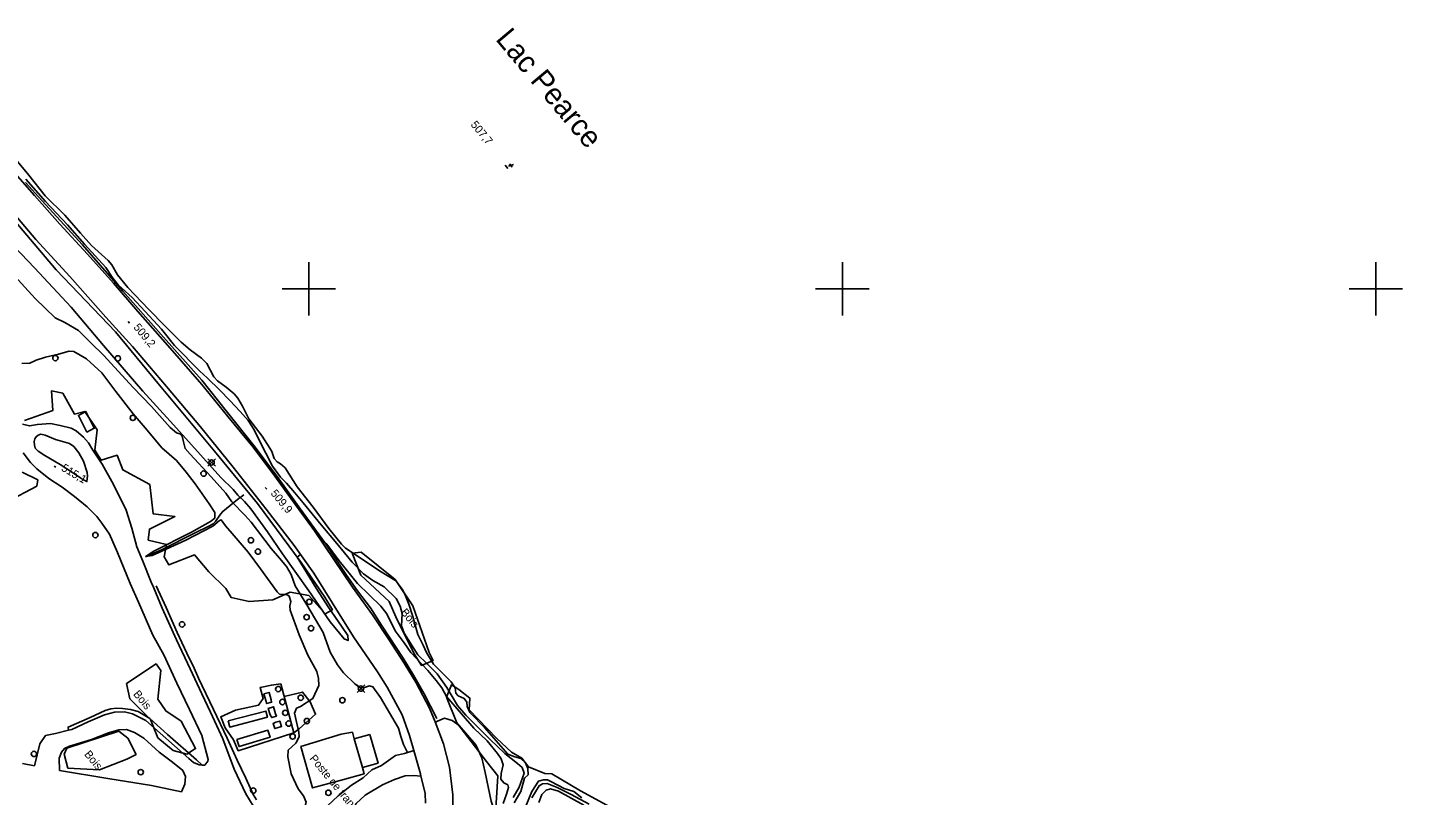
# Model space of a CAD drawing. Extents: x 347312 to 350503, y 6073086 to 6076432.
# Drawn here: x 347995 to 348510, y 6075010 to 6075298 of the extents above; entities that cross this region are included whole.
import ezdxf

# ---------------------------------------------------------------- set-up
doc = ezdxf.new("R2010")
doc.units = 0
for name, color, linetype in [('Level 1', 7, 'Continuous'), ('Level 19', 7, 'Continuous'), ('Level 2', 7, 'Continuous'), ('Level 21', 7, 'Continuous'), ('Level 22', 7, 'Continuous'), ('Level 3', 7, 'Continuous'), ('Level 31', 7, 'Continuous'), ('Level 36', 7, 'Continuous'), ('Level 37', 7, 'Continuous'), ('Level 4', 7, 'Continuous'), ('Level 44', 7, 'Continuous'), ('Level 55', 7, 'Continuous'), ('Level 61', 7, 'Continuous')]:
    doc.layers.add(name, color=color, linetype=linetype)

msp = doc.modelspace()

# ---------------------------------------------------------------- linework, layer by layer
at = {"layer": 'Level 1'}
for points in [[(347984.59, 6075221.05), (347997.12, 6075207.8), (348010.84, 6075193.14), (348022.99, 6075178.77), (348037.8, 6075161.56), (348048.03, 6075150.39), (348056.13, 6075141.43), (348067, 6075129.2), (348071.64, 6075124.81), (348073.37, 6075122.59), (348075.9, 6075120.25), (348078.21, 6075117.51), (348084.45, 6075108.86), (348090.15, 6075100.7), (348095.34, 6075093.3), (348099.94, 6075086.75), (348108.03, 6075075.12)], [(348104.32, 6075105.93), (348104.37, 6075105.97), (348106.68, 6075104.28), (348111.33, 6075098.08), (348118.23, 6075089.54), (348126.98, 6075081.03), (348129.23, 6075078.16), (348132.42, 6075071.8), (348135.76, 6075067.36), (348138.18, 6075063.73), (348144.62, 6075056.88), (348144.62, 6075056.88), (348147.72, 6075053.21), (348149.81, 6075050.42), (348151.64, 6075047.15), (348157.26, 6075040.66), (348161.89, 6075035.34), (348166.79, 6075030.64), (348170.74, 6075025.82), (348172.16, 6075023.81), (348172.85, 6075021.58), (348172.08, 6075018.39), (348171.97, 6075016.16), (348173.09, 6075014.83), (348174.55, 6075014.05), (348174.91, 6075013.15), (348174.12, 6075010.62)], [(348108.03, 6075075.12), (348113.24, 6075068.81), (348114.7, 6075068.17), (348114.57, 6075070.06), (348112.25, 6075073.59), (348107.53, 6075080.44), (348102.7, 6075087.74), (348095.65, 6075099.43), (348096.93, 6075100.39)], [(348186.24, 6075007.47), (348187.35, 6075010.41), (348188.94, 6075012.15), (348190.56, 6075012.59), (348193.6, 6075011.68), (348203.08, 6075006.44)], [(348174.12, 6075010.62), (348172.84, 6075007.15)]]:
    msp.add_lwpolyline(points, dxfattribs=at)
at = {"layer": 'Level 19'}
for points in [[(348102.89, 6075001.73), (348106.99, 6075006.27), (348110.93, 6075010), (348116.04, 6075013.96), (348120.39, 6075016.68), (348123.57, 6075019.71), (348127.24, 6075021.35), (348132.54, 6075025.09), (348135.88, 6075025.77), (348139.33, 6075026.94)], [(348115.57, 6074999.81), (348116.49, 6075004.55), (348117.78, 6075007.06), (348121.1, 6075010.2), (348127.59, 6075014.03), (348132.08, 6075016.13), (348136.13, 6075017.4), (348139.39, 6075017.56), (348142.01, 6075017.35)]]:
    msp.add_lwpolyline(points, dxfattribs=at)
at = {"layer": 'Level 2'}
for points in [[(348176.63, 6075009.34), (348178.79, 6075013.25), (348180.67, 6075018.51), (348179.99, 6075020.57), (348178.16, 6075022.11), (348173.46, 6075025.77), (348168.03, 6075031.1), (348158.91, 6075040.15), (348155.73, 6075043.76), (348153.38, 6075047.81), (348151.72, 6075050.56), (348148.16, 6075055.73), (348144.26, 6075059.54), (348140.84, 6075062.81), (348135.7, 6075070.94), (348134.7, 6075073.71), (348135, 6075078.24), (348134.28, 6075080.98), (348132.78, 6075083.87), (348128.28, 6075088.25), (348123.98, 6075090.65), (348120.49, 6075093.2), (348116.28, 6075097.55), (348110.48, 6075104.58), (348104.6, 6075111.54), (348097.88, 6075119.8), (348094.71, 6075123.56), (348091.67, 6075127.16), (348089.31, 6075129.32), (348086.4, 6075133.56), (348081.32, 6075143.2), (348079.46, 6075147.13), (348077.21, 6075150.58), (348074.23, 6075153.96), (348070.43, 6075158.13), (348066.69, 6075161.93), (348061.84, 6075166.56), (348059.15, 6075169.11), (348049.65, 6075178.78), (348044.7, 6075184.79), (348038.58, 6075191.41), (348033.79, 6075196.76), (348029.87, 6075200.15), (348028.52, 6075201.42), (348026.55, 6075203.91), (348023.83, 6075207.92), (348015.85, 6075216.73), (348009.48, 6075223.95), (348001.28, 6075232.71), (347993.92, 6075241.11)], [(347987.21, 6075207.57), (347997.35, 6075196.36), (348004.93, 6075189.12), (348008.47, 6075187.29), (348013.66, 6075184.3), (348018.13, 6075179.8), (348023.16, 6075174.95), (348033.97, 6075163.09), (348040.97, 6075155.91)], [(348027.65, 6075161.46), (348022.38, 6075168.48), (348016.6, 6075173.75), (348011.92, 6075176.47), (348010.19, 6075176.62), (348006.2, 6075175.53), (348001.25, 6075174.31), (347997.76, 6075173.25), (347995.43, 6075172.08), (347992.45, 6075171.99)], [(348095.41, 6075042.77), (348096.9, 6075043.41), (348101.52, 6075046.43), (348103.72, 6075051.27), (348103.63, 6075053.97), (348103.04, 6075056.62), (348099.68, 6075062.7), (348096.33, 6075070.28), (348093.05, 6075079.51), (348092.83, 6075081.18), (348093.24, 6075082.73), (348092.61, 6075084.74), (348091.73, 6075085.46), (348090.29, 6075085.44), (348089.06, 6075085.48), (348088.13, 6075086.43), (348081.91, 6075095.05), (348077.22, 6075101.23), (348071.23, 6075108.31), (348068.79, 6075111.2), (348067.17, 6075113.39), (348066.49, 6075113.2), (348064.01, 6075111.01), (348053.92, 6075105.82), (348043.54, 6075100.99), (348041.2, 6075100.01), (348038.93, 6075099.63), (348041.59, 6075101.47), (348056.05, 6075108.8), (348063.12, 6075112.83), (348064.79, 6075114.07), (348064.73, 6075116.17), (348064.73, 6075116.17), (348062.68, 6075119.38), (348057.38, 6075126.91), (348053.98, 6075131.24), (348050.44, 6075135.59), (348044.91, 6075140.4), (348039.39, 6075146.94), (348034.12, 6075153.17), (348027.65, 6075161.46)], [(348040.97, 6075155.91), (348048.06, 6075147.99), (348050.43, 6075145.98), (348051.63, 6075145.66), (348052.5, 6075144.79), (348052.94, 6075143.16), (348053.63, 6075140.14), (348055.48, 6075137.95), (348063.39, 6075129.53), (348068.89, 6075123.35), (348071.08, 6075120.16), (348076.16, 6075115.06), (348078.41, 6075112.55), (348085.84, 6075102.65), (348089.01, 6075099.05), (348091.65, 6075095.93), (348093.42, 6075092.89), (348094.82, 6075088.72), (348099.21, 6075081.48), (348105.38, 6075071.19), (348108.02, 6075063.81), (348110.74, 6075059.02), (348112.96, 6075056.08), (348117.11, 6075052.1), (348118.94, 6075050.57), (348120.52, 6075050.44), (348122.75, 6075051.25), (348124.02, 6075050.85), (348126.88, 6075046.85), (348133.59, 6075035.28), (348134.49, 6075032.17), (348135.53, 6075029.15), (348137.04, 6075026.17)], [(348095.03, 6075003.16), (348098.27, 6075004.88), (348098.96, 6075007.56), (348097.96, 6075010.02), (348095.99, 6075012.65), (348093.42, 6075018.16), (348092.08, 6075024.62), (348092.27, 6075027.1), (348095.08, 6075029.67), (348096.32, 6075032.05), (348096.24, 6075033.86), (348094.64, 6075041), (348095.41, 6075042.77)], [(348147.44, 6075037.55), (348148.21, 6075037.99), (348150.89, 6075039.05), (348153.78, 6075038.15), (348156.37, 6075036.33), (348162.64, 6075029.07), (348164.85, 6075024.25), (348166.06, 6075018.73), (348168.36, 6075007.98), (348170.51, 6075001.65), (348173.25, 6074997.95), (348175.63, 6074996.22), (348178.95, 6074995.29), (348181.8, 6074996.49), (348184.39, 6074998.14), (348188.24, 6074998.45), (348188.88, 6074998.26)], [(348187.62, 6075014.43), (348186.37, 6075013.76), (348183.61, 6075009.28)], [(348205.1, 6075006.8), (348198.29, 6075010.43), (348193.15, 6075013.05), (348189.36, 6075014.54), (348187.62, 6075014.43)]]:
    msp.add_lwpolyline(points, dxfattribs=at)
at = {"layer": 'Level 21'}
for points in [[(348154.05, 6075001.94), (348153.96, 6075010.35), (348152.77, 6075020.69), (348150.53, 6075029.5), (348147.39, 6075037.69), (348145.26, 6075042.76), (348140.18, 6075052.27), (348135.73, 6075059.69), (348129.97, 6075068.49), (348123.89, 6075077.85), (348116.37, 6075088.13), (348109.39, 6075098.48), (348102.08, 6075109.23), (348094.96, 6075119.03), (348087.23, 6075129.74), (348079.11, 6075140.64), (348069.65, 6075152.17), (348059.89, 6075164.05), (348048.07, 6075177.76), (348035.85, 6075191.5), (348026.71, 6075202.1), (348016.98, 6075212.95), (348006.66, 6075224.15), (347997.16, 6075234.9), (347986.45, 6075247.11)], [(347993.77, 6075239.81), (347999.89, 6075233.02), (348015.12, 6075216.39), (348030.29, 6075199.1), (348045.46, 6075181.82), (348059.83, 6075165.68), (348069.05, 6075154.27), (348079.37, 6075141.24), (348088.16, 6075129.62), (348096.89, 6075117.35), (348105.86, 6075104.98), (348114.08, 6075092.6), (348118.22, 6075086.73), (348123.06, 6075080.39), (348127.23, 6075073.95), (348135.36, 6075061.5), (348139.29, 6075055.16), (348143.17, 6075048.17), (348147.98, 6075038.98)], [(348143.77, 6075007.25), (348143.61, 6075010.95), (348142.01, 6075017.35), (348141.81, 6075018.16), (348139.33, 6075026.94), (348137.72, 6075032.62), (348135.01, 6075040.29), (348129.31, 6075050.64), (348125.78, 6075056.41), (348116.8, 6075069.6), (348108.88, 6075082.16), (348101.82, 6075093.43), (348094.55, 6075103.76), (348084.05, 6075117.34), (348071.58, 6075133.19), (348059.36, 6075148.21), (348046.61, 6075163.31), (348033.93, 6075178.32), (348023.88, 6075189.28), (348010.45, 6075204.58), (347997.62, 6075218.41), (347983.78, 6075234.65)], [(347992.62, 6075149.22), (347995.26, 6075148.58), (347998.25, 6075149.13), (348003.14, 6075149.46), (348006.71, 6075148.69), (348010.92, 6075147.78), (348012.75, 6075146.76), (348015.52, 6075144.43), (348017.44, 6075142.21), (348019, 6075139.54), (348022.49, 6075134.28), (348026.74, 6075126.66), (348031.5, 6075116.99), (348033.59, 6075110.26), (348035.57, 6075103.3), (348037.82, 6075097.9), (348040.83, 6075090.07), (348041.73, 6075088.18), (348045.05, 6075080.23), (348050.4, 6075068.43), (348055.47, 6075057.59), (348059.93, 6075048.19), (348063.07, 6075041.37), (348067.72, 6075031.3), (348071.96, 6075020), (348076.35, 6075010.69), (348079.18, 6075006.28)], [(348014.57, 6075129.02), (348011.41, 6075131.18), (348006.74, 6075134.18), (348001.07, 6075137.55), (347998.52, 6075139.09), (347997.43, 6075140.21), (347997.09, 6075141.34), (347997.01, 6075142.78), (347997.31, 6075143.78), (347997.79, 6075144.55), (347998.49, 6075145.14), (347999.47, 6075145.5), (348001.15, 6075145.11), (348005.01, 6075143.53), (348010.23, 6075142.04), (348011.88, 6075140.87), (348013.75, 6075138.54), (348015.46, 6075135.32), (348016.89, 6075131.18), (348017.01, 6075129.86), (348016.82, 6075127.75), (348015.26, 6075128.55), (348014.57, 6075129.02)], [(348061.01, 6075021.44), (348062.17, 6075022.93), (348062.27, 6075023.61), (348059.82, 6075032.58), (348055.22, 6075042.32), (348050.48, 6075052.23), (348045.64, 6075062.81), (348041.56, 6075070.12), (348036.11, 6075082.59), (348033.02, 6075089.53), (348028.27, 6075101.16), (348025.3, 6075108.05), (348022.4, 6075112.16), (348020.51, 6075114.7), (348016.91, 6075118.3), (348012.19, 6075122.15), (348007.51, 6075125.6), (348002.57, 6075128.82), (347998, 6075132.5), (347995.6, 6075134.85), (347992.9, 6075138.44)], [(347992.71, 6075022.06), (347997.13, 6075021.24), (347999.1, 6075029.47), (348001.27, 6075032.55), (348005.02, 6075033.36), (348009.86, 6075034.52), (348011.2, 6075034.84), (348017.31, 6075037.76), (348023.35, 6075040.33), (348027.16, 6075041.33), (348030.85, 6075041.41), (348033.85, 6075040.69), (348038.86, 6075038.19), (348054.99, 6075023.98), (348056.81, 6075022.51), (348058.89, 6075021.55), (348059.95, 6075021.49), (348061.01, 6075021.44)], [(348052.3, 6075011.47), (348040.99, 6075013.78), (348024.68, 6075016.44), (348006.53, 6075019.5), (348006.45, 6075024.08), (348007.27, 6075026.34), (348008.38, 6075027.71), (348010.25, 6075028.6), (348014.45, 6075029.78), (348018.57, 6075031.12), (348024.93, 6075033.57), (348028.79, 6075034.7), (348031.62, 6075034.81), (348034.68, 6075033.76), (348038.08, 6075031.57), (348043.86, 6075026.35), (348048.92, 6075022.62), (348052.71, 6075019.42), (348053.74, 6075017.2), (348053.52, 6075014.4), (348052.3, 6075011.47)]]:
    msp.add_lwpolyline(points, dxfattribs=at)
at = {"layer": 'Level 22'}
for points in [[(348080.42, 6075008.51), (348079.12, 6075010.42), (348076.37, 6075016.6), (348073.14, 6075023.35), (348069.4, 6075031.6), (348064.29, 6075042.32), (348058.65, 6075054.03), (348056.69, 6075058.62), (348055.12, 6075061.58), (348050.64, 6075071.19), (348046.5, 6075080.55), (348042.7, 6075088.62)], [(348059.95, 6075021.49), (348057.84, 6075023.44), (348046.99, 6075032.9), (348040.42, 6075038.89), (348036.04, 6075041.61), (348033.08, 6075042.29), (348030.18, 6075042.71), (348027.85, 6075042.8), (348025.75, 6075042.62), (348023.64, 6075041.91), (348018.05, 6075039.27), (348009.76, 6075035.73), (348009.86, 6075034.52)]]:
    msp.add_lwpolyline(points, dxfattribs=at)
at = {"layer": 'Level 3'}
for p, q in [((348173.59, 6075246.33), (348174.61, 6075245.09)), ((348176.69, 6075246.5), (348174.86, 6075245.95)), ((348175.27, 6075246.81), (348176.26, 6075245.6)), ((348032.27, 6075187.69), (348032.78, 6075187.07)), ((348004.48, 6075133.54), (348005.17, 6075133.13)), ((348083.68, 6075125.47), (348084.19, 6075124.85))]:
    msp.add_line(p, q, dxfattribs=at)
at = {"layer": 'Level 31'}
for points in [[(348016.71, 6075146.28), (348013.6, 6075152.53), (348016.42, 6075153.93), (348019.53, 6075147.69), (348016.71, 6075146.28)], [(348085.9, 6075045.98), (348085.12, 6075048.7), (348083.16, 6075048.14), (348083.94, 6075045.37), (348084.18, 6075044.51), (348086.01, 6075045.03), (348085.9, 6075045.98)], [(348085.56, 6075040.28), (348084.77, 6075042.75), (348086.69, 6075043.37), (348087.56, 6075040.67), (348087.82, 6075039.85), (348086.09, 6075039.3), (348085.56, 6075040.28)], [(348069.76, 6075038.05), (348083.88, 6075041.75), (348084.48, 6075039.46), (348070.37, 6075035.76), (348069.76, 6075038.05)], [(348087.64, 6075037.52), (348089.11, 6075038), (348089.77, 6075035.97), (348088.13, 6075035.44), (348087.21, 6075035.14), (348086.58, 6075037.08), (348087.64, 6075037.52)], [(348073.04, 6075031.07), (348084.65, 6075034.55), (348085.44, 6075031.92), (348073.83, 6075028.44), (348073.04, 6075031.07)], [(348122.88, 6075032.98), (348125.95, 6075022.21), (348120.08, 6075020.55), (348117.02, 6075031.31), (348122.88, 6075032.98)]]:
    msp.add_lwpolyline(points, dxfattribs=at)
at = {"layer": 'Level 36'}
for p, q in [((348062.14, 6075133.46), (348064.96, 6075136.28)), ((348062.14, 6075136.28), (348064.96, 6075133.46)), ((348118.11, 6075048.75), (348120.93, 6075051.57)), ((348118.11, 6075051.57), (348120.93, 6075048.75))]:
    msp.add_line(p, q, dxfattribs=at)
for centre in [(348004.96, 6075174.02), (348028.38, 6075173.9), (348034.02, 6075151.6), (348063.55, 6075134.87), (348060.53, 6075130.7), (348019.96, 6075107.68), (348078.27, 6075105.74), (348080.91, 6075101.5), (348100.16, 6075082.68), (348052.45, 6075074.22), (348099.16, 6075076.92), (348100.83, 6075072.77), (348088.54, 6075049.97), (348119.52, 6075050.16), (348090.1, 6075045.13), (348096.95, 6075046.72), (348112.58, 6075045.8), (348091.16, 6075041.07), (348092.43, 6075037.03), (348099.23, 6075037.97), (348093.92, 6075032.19), (347996.94, 6075025.67), (348036.97, 6075018.84), (348079.15, 6075011.91), (348107.34, 6075011.11)]:
    msp.add_circle(centre, 1, dxfattribs=at)
at = {"layer": 'Level 37'}
for points in [[(348094.4, 6075033.58), (348073.53, 6075026.88), (348071.78, 6075030.96), (348068.59, 6075035.41), (348066.96, 6075039.6), (348072.54, 6075042.08), (348081.13, 6075044), (348082.83, 6075046.46), (348081.69, 6075050.61), (348085.98, 6075051.49), (348089.45, 6075051.91), (348094.4, 6075033.58)], [(348090.71, 6075047.22), (348097.63, 6075048.85), (348100.44, 6075045.21), (348102.55, 6075040.52), (348096.37, 6075035.05), (348094.4, 6075033.58)], [(348117.02, 6075031.31), (348116.34, 6075033.81), (348112.1, 6075033.05), (348097.04, 6075028.44), (348101.43, 6075012.92), (348112.58, 6075015.95), (348120.72, 6075018.24), (348120.08, 6075020.55)]]:
    msp.add_lwpolyline(points, dxfattribs=at)
at = {"layer": 'Level 4'}
for points in [[(348154.83, 6075050.4), (348153.35, 6075052.72), (348146.79, 6075059.31), (348144.15, 6075063.74), (348142.91, 6075066.4), (348140.9, 6075070.45), (348138.95, 6075077.12), (348137.45, 6075081.82), (348135.97, 6075085.49), (348135, 6075087.47), (348133.34, 6075089.55), (348132.26, 6075090.84), (348126.49, 6075094.24), (348120.71, 6075098.17), (348113.73, 6075102.83), (348112.18, 6075104.32), (348107.49, 6075110.13), (348101.67, 6075118.1), (348095.67, 6075125.75), (348091.09, 6075132.86), (348089.41, 6075134.33), (348088.09, 6075135.11), (348087.01, 6075136.4), (348086.17, 6075138.94), (348085.34, 6075140.21), (348082.5, 6075144.7), (348077.54, 6075151.19), (348075.1, 6075156.01), (348073.4, 6075158.96), (348071.94, 6075160.61), (348069.01, 6075163.14), (348065.76, 6075165.48), (348064.42, 6075166.92), (348061.75, 6075172.01), (348059.8, 6075173.99), (348055.47, 6075177.1), (348052.08, 6075179.99), (348045.97, 6075186.05), (348040.03, 6075192.17), (348032.1, 6075200.41), (348028.22, 6075205.24), (348026.09, 6075208.96), (348024.76, 6075210.56), (348018.52, 6075216.14), (348014.42, 6075220.78), (348008.5, 6075227.52), (348001.18, 6075234.76), (347995.03, 6075242.58), (347988.95, 6075249.95)], [(348038.7, 6075099.53), (348044.71, 6075102.14), (348057.44, 6075108.56), (348062.46, 6075111.02), (348064.17, 6075111.84), (348064.99, 6075112.75), (348066.88, 6075115.53), (348067.71, 6075116.52), (348073.19, 6075121.02), (348075.65, 6075122.77)], [(348177.02, 6075007.29), (348179.42, 6075011.56), (348180.83, 6075016.57), (348182.18, 6075017.8), (348182.07, 6075020.19), (348181.24, 6075022.36), (348179.41, 6075023.93), (348177.17, 6075024.62), (348174.58, 6075025.64), (348171.97, 6075028.59), (348165.86, 6075035.55), (348160.74, 6075040.78), (348160.36, 6075041.15), (348159.3, 6075043.5), (348159.24, 6075045.11), (348158.26, 6075046.48), (348155.99, 6075047.38), (348155.1, 6075048.45), (348154.83, 6075050.4)], [(348202.34, 6075009.19), (348199.31, 6075011.57), (348195.75, 6075012.75), (348193.58, 6075013.81), (348190.45, 6075015.49), (348189.41, 6075015.91), (348188.02, 6075015.96), (348186.04, 6075015.43), (348183.59, 6075011.63), (348181.35, 6075006.08)]]:
    msp.add_lwpolyline(points, dxfattribs=at)
at = {"layer": 'Level 44'}
for points in [[(347986.05, 6075229.78), (348005.32, 6075207.04), (348027.52, 6075183.86), (348043.42, 6075164.62), (348064.67, 6075139.15), (348080.77, 6075119.49), (348097.07, 6075097.43), (348105.97, 6075084.41), (348108.83, 6075079.72), (348106.06, 6075078.16), (348100.05, 6075085.02), (348092.96, 6075086.31), (348086.56, 6075083.37), (348077.59, 6075082.79), (348070.94, 6075084.28), (348068.88, 6075087.66), (348062.49, 6075093.87), (348057.11, 6075100.32), (348047.52, 6075096.53), (348045.75, 6075099.55), (348046.66, 6075104.2), (348039.78, 6075105.8), (348040.24, 6075109.93), (348049.82, 6075114.63), (348041.58, 6075115.69), (348040.44, 6075126.58), (348030.32, 6075132.07), (348028.12, 6075137.58), (348022.15, 6075135.75), (348019.79, 6075139.47), (348020.65, 6075147.08), (348016.05, 6075154.02), (348012.11, 6075152.99), (348007.77, 6075160.9), (348003.51, 6075161.69), (348004.07, 6075154.37), (347993.43, 6075150.58)], [(347992.53, 6075131.22), (347998.39, 6075128.32), (347998.02, 6075126.07), (347986.61, 6075119.99)], [(348139.45, 6075063.22), (348132.59, 6075077.05), (348130.07, 6075082.77), (348119.55, 6075092.66), (348116.28, 6075100.92), (348119.6, 6075101.28), (348132.33, 6075091.09), (348138.98, 6075081.13), (348145.05, 6075063.73), (348146.57, 6075060.63), (348142.22, 6075058.81), (348139.45, 6075063.22)], [(348049.19, 6075026.91), (348043.33, 6075031.76), (348040.68, 6075038.54), (348032.89, 6075046.26), (348031.7, 6075052), (348042.75, 6075059.42), (348044.49, 6075056.97), (348043.43, 6075046.2), (348046.38, 6075041.77), (348052.08, 6075037.99), (348057.52, 6075027.69), (348054.31, 6075025.61), (348049.19, 6075026.91)], [(348169.92, 6075003.08), (348170.82, 6075017.49), (348166.64, 6075022.87), (348155.5, 6075037.3), (348151.63, 6075047), (348153.44, 6075051.51), (348156.24, 6075049.78), (348160.39, 6075046.61), (348160.16, 6075042.19), (348170.53, 6075031.39), (348175.91, 6075026.38), (348179.9, 6075024.13), (348182.39, 6075020.78), (348188.5, 6075018.34), (348191.04, 6075018.19), (348201.81, 6075011.79), (348215.84, 6075004.2)], [(348031.8, 6075023.66), (348021.56, 6075019.77), (348009.7, 6075020.35), (348008.3, 6075025.62), (348009.31, 6075027.81), (348028.76, 6075034.14), (348032.12, 6075031.55), (348035.24, 6075025.47), (348031.8, 6075023.66)]]:
    msp.add_lwpolyline(points, dxfattribs=at)
at = {"layer": 'Level 61'}
for p, q in [((348100, 6075210), (348100, 6075190)), ((348300, 6075210), (348300, 6075190)), ((348500, 6075210), (348500, 6075190)), ((348090, 6075200), (348110, 6075200)), ((348290, 6075200), (348310, 6075200)), ((348490, 6075200), (348510, 6075200))]:
    msp.add_line(p, q, dxfattribs=at)

# ---------------------------------------------------------------- texts
at = {"layer": 'Level 3'}
for s, rotation, p in [('  507,7', 309.5179, (348159.07, 6075263.12)), ('509,2', 309.5679, (348034.08, 6075185.45)), ('515,1', 329.1453, (348006.93, 6075132.04)), ('509,9', 309.5679, (348085.49, 6075123.23))]:
    msp.add_text(s, height=3, rotation=rotation, dxfattribs=at).set_placement(p)
at = {"layer": 'Level 4'}
msp.add_text('Lac Pearce', height=8, rotation=310, dxfattribs=at).set_placement((348169.72, 6075293.41))
at = {"layer": 'Level 44'}
for p in [(348134.25, 6075078.65), (348033.99, 6075048), (348015.63, 6075025.44)]:
    msp.add_text('Bois', height=3, rotation=309.568, dxfattribs=at).set_placement(p)
at = {"layer": 'Level 55'}
msp.add_text('Poste de transformation', height=3, rotation=309.568, dxfattribs=at).set_placement((348100.09, 6075023.87))

doc.saveas('drawing.dxf')
